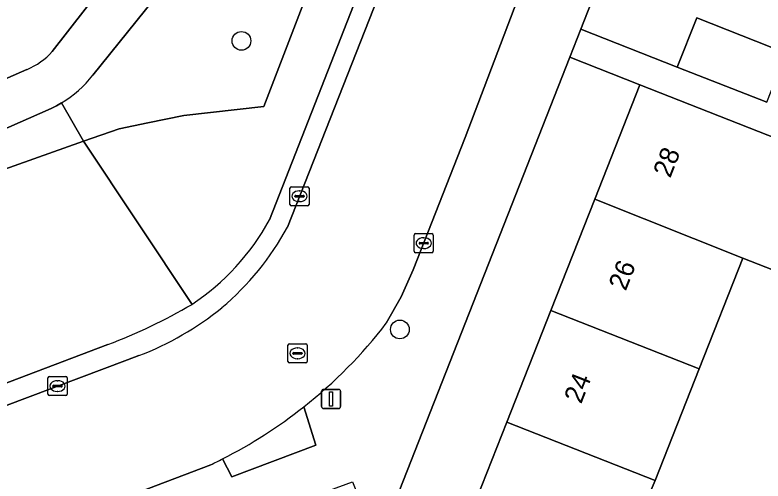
# Model space of a CAD drawing. Extents: x 161248 to 161848, y 384871 to 385383.
# Drawn here: x 161580.03 to 161619.11, y 385073.2 to 385097.58 of the extents above; entities that cross this region are included whole.
import ezdxf

# ---------------------------------------------------------------- set-up
doc = ezdxf.new("R2010")
doc.units = 0
for name, color, linetype in [('IMGEO_Boom', 7, 'Continuous'), ('IMGEO_Erf', 7, 'Continuous'), ('IMGEO_Groenvoorziening', 7, 'Continuous'), ('IMGEO_Kolk', 7, 'Continuous'), ('IMGEO_Lichtmast', 7, 'Continuous'), ('IMGEO_Pand', 7, 'Continuous'), ('IMGEO_Pand_nummerreeks', 7, 'Continuous'), ('IMGEO_Rijbaan_lokaal_open', 7, 'Continuous'), ('IMGEO_Rioolput', 7, 'Continuous'), ('IMGEO_Voetpad_halfverhard', 7, 'Continuous'), ('IMGEO_Voetpad_open', 7, 'Continuous')]:
    doc.layers.add(name, color=color, linetype=linetype)

msp = doc.modelspace()

# ---------------------------------------------------------------- linework, layer by layer
at = {"layer": 'IMGEO_Boom'}
for centre in [(161591.863, 385096.226), (161600.139, 385081.128)]:
    msp.add_circle(centre, 0.489, dxfattribs=at)
at = {"layer": 'IMGEO_Erf'}
msp.add_lwpolyline([(161616.549, 385114.582), (161609.588, 385096.835), (161614.636, 385094.855), (161615.65, 385097.431), (161620.326, 385095.589), (161624.77, 385093.838), (161623.756, 385091.263), (161626.377, 385090.292), (161627.391, 385092.868), (161632.074, 385091.023), (161636.5, 385089.247), (161637.964, 385088.681), (161639.51, 385092.589), (161633.583, 385094.893), (161634.689, 385097.731)], dxfattribs=at)
for points in [[(161608.022, 385082.113), (161610.322, 385087.952), (161612.677, 385093.93), (161609.012, 385095.368), (161599.306, 385070.624), (161598.554, 385070.923), (161598.918, 385069.955), (161599.053, 385070.297), (161602.771, 385068.833), (161603.375, 385070.316), (161605.726, 385076.284)], [(161626.99, 385067.908), (161628.56, 385072.404), (161631.405, 385071.41), (161632.453, 385074.14), (161629.619, 385075.21), (161631.269, 385079.579), (161633.123, 385084.488), (161635.956, 385083.418), (161636.375, 385084.451), (161623.722, 385089.58), (161621.352, 385083.563), (161618.055, 385084.861), (161615.77, 385079.061), (161613.474, 385073.232), (161613.278, 385072.734), (161616.802, 385071.346), (161613.971, 385064.16), (161616.133, 385063.308), (161618.953, 385062.198), (161621.771, 385061.087), (161624.266, 385060.105), (161625.428, 385063.434)]]:
    msp.add_lwpolyline(points, close=True, dxfattribs=at)
at = {"layer": 'IMGEO_Groenvoorziening'}
for points in [[(161607.137, 385128.587), (161606.589, 385128.816), (161606.365, 385128.703), (161606.809, 385128.523), (161603.234, 385119.379), (161593.031, 385092.784), (161588.859, 385092.329), (161586.979, 385091.94), (161585.473, 385091.629), (161583.611, 385090.971), (161589.28, 385082.44)], [(161593.334, 385086.858), (161605.683, 385118.425), (161603.426, 385119.304), (161607.137, 385128.587)], [(161582.461, 385092.975), (161583.611, 385090.971), (161585.473, 385091.629), (161586.979, 385091.94), (161588.859, 385092.329), (161593.031, 385092.784), (161603.234, 385119.379)], [(161581.098, 385117.749), (161575.806, 385115.485), (161566.198, 385111.375), (161574.358, 385091.965), (161580.659, 385094.734)], [(161581.98, 385095.661), (161585.423, 385100.121)], [(161587.278, 385098.4), (161584.101, 385094.43)], [(161589.28, 385082.44), (161583.611, 385090.971), (161578.405, 385089.13), (161576.826, 385088.455), (161555.221, 385080.061), (161546.898, 385076.445), (161519.439, 385064.08), (161519.074, 385063.916), (161512.396, 385060.909), (161515.187, 385054.666), (161520.946, 385056.425), (161531.74, 385060.145), (161584.888, 385080.338)]]:
    msp.add_lwpolyline(points, dxfattribs=at)
msp.add_lwpolyline([(161546.898, 385076.445), (161555.221, 385080.061), (161576.826, 385088.455), (161578.405, 385089.13), (161583.611, 385090.971), (161582.461, 385092.975), (161582.198, 385092.828), (161581.929, 385092.695), (161530.726, 385070.086), (161528.198, 385068.97), (161526.333, 385068.119), (161519.737, 385065.162), (161517.388, 385070.417), (161517.114, 385071.036), (161516.497, 385070.729), (161518.098, 385067.11), (161519.266, 385064.472), (161519.439, 385064.08)], close=True, dxfattribs=at)
for centre, radius, start, end in [((161579.214, 385098.198), 3.754, 292.6453, 317.4725), ((161579.463, 385098.006), 5.856, 300.7904, 322.3681), ((161582.222, 385092.985), 12.689, 303.794, 331.1264), ((161574.168, 385108.377), 30.018, 290.9237, 300.2276)]:
    msp.add_arc(centre, radius, start, end, dxfattribs=at)
at = {"layer": 'IMGEO_Kolk'}
for p, q in [((161594.471, 385088.597), (161595.323, 385088.597)), ((161594.396, 385087.671), (161594.396, 385088.523)), ((161594.698, 385088.14), (161595.096, 385088.14)), ((161594.884, 385088.377), (161594.909, 385088.377)), ((161595.397, 385088.523), (161595.397, 385087.671)), ((161594.655, 385088.091), (161594.655, 385088.103)), ((161595.093, 385088.054), (161594.695, 385088.054)), ((161594.907, 385087.817), (161594.882, 385087.817)), ((161595.139, 385088.103), (161595.139, 385088.091)), ((161595.323, 385087.597), (161594.471, 385087.597)), ((161600.886, 385085.217), (161600.886, 385086.069)), ((161600.961, 385086.143), (161601.813, 385086.143)), ((161601.374, 385085.923), (161601.399, 385085.923)), ((161601.887, 385086.069), (161601.887, 385085.217)), ((161601.145, 385085.637), (161601.145, 385085.649)), ((161601.583, 385085.6), (161601.185, 385085.6)), ((161601.188, 385085.686), (161601.586, 385085.686)), ((161601.629, 385085.649), (161601.629, 385085.637)), ((161601.813, 385085.143), (161600.961, 385085.143)), ((161601.397, 385085.363), (161601.372, 385085.363)), ((161581.753, 385077.742), (161581.753, 385078.594)), ((161581.828, 385078.668), (161582.68, 385078.668)), ((161582.241, 385078.448), (161582.266, 385078.448)), ((161582.754, 385078.594), (161582.754, 385077.742)), ((161582.012, 385078.162), (161582.012, 385078.174)), ((161582.45, 385078.125), (161582.052, 385078.125)), ((161582.055, 385078.211), (161582.453, 385078.211)), ((161582.496, 385078.174), (161582.496, 385078.162)), ((161582.68, 385077.668), (161581.828, 385077.668)), ((161582.264, 385077.888), (161582.239, 385077.888))]:
    msp.add_line(p, q, dxfattribs=at)
for points in [[(161594.471, 385088.597), (161595.323, 385088.597)], [(161594.396, 385087.671), (161594.396, 385088.523)], [(161595.397, 385088.523), (161595.397, 385087.671)], [(161595.323, 385087.597), (161594.471, 385087.597)], [(161600.886, 385085.217), (161600.886, 385086.069)], [(161600.961, 385086.143), (161601.813, 385086.143)], [(161601.887, 385086.069), (161601.887, 385085.217)], [(161601.813, 385085.143), (161600.961, 385085.143)], [(161581.753, 385077.742), (161581.753, 385078.594)], [(161581.828, 385078.668), (161582.68, 385078.668)], [(161582.754, 385078.594), (161582.754, 385077.742)], [(161582.68, 385077.668), (161581.828, 385077.668)]]:
    msp.add_lwpolyline(points, dxfattribs=at)
for centre, radius, start, end in [((161594.473, 385088.521), 0.0765, 91.552, 178.448), ((161594.473, 385088.521), 0.0765, 91.552, 178.448), ((161595.321, 385088.521), 0.0765, 1.552, 88.448), ((161595.321, 385088.521), 0.0765, 1.552, 88.448), ((161594.695, 385088.1), 0.0403, 85.8775, 175.7526), ((161595.1, 385088.102), 0.0386, 1.7309, 96.639), ((161594.692, 385088.09), 0.0366, 178.938, 274.7102), ((161595.096, 385088.097), 0.043, 264.8664, 352.4533), ((161594.473, 385087.673), 0.0765, 181.552, 268.448), ((161594.473, 385087.673), 0.0765, 181.552, 268.448), ((161595.321, 385087.673), 0.0765, 271.552, 358.448), ((161595.321, 385087.673), 0.0765, 271.552, 358.448), ((161600.963, 385086.067), 0.0765, 91.552, 178.448), ((161600.963, 385086.067), 0.0765, 91.552, 178.448), ((161601.811, 385086.067), 0.0765, 1.552, 88.448), ((161601.811, 385086.067), 0.0765, 1.552, 88.448), ((161601.185, 385085.646), 0.0403, 85.8775, 175.7526), ((161601.182, 385085.636), 0.0366, 178.938, 274.7102), ((161601.586, 385085.643), 0.043, 264.8664, 352.4533), ((161601.59, 385085.648), 0.0386, 1.7309, 96.639), ((161600.963, 385085.219), 0.0765, 181.552, 268.448), ((161600.963, 385085.219), 0.0765, 181.552, 268.448), ((161601.811, 385085.219), 0.0765, 271.552, 358.448), ((161601.811, 385085.219), 0.0765, 271.552, 358.448), ((161581.83, 385078.592), 0.0765, 91.552, 178.448), ((161581.83, 385078.592), 0.0765, 91.552, 178.448), ((161582.678, 385078.592), 0.0765, 1.552, 88.448), ((161582.678, 385078.592), 0.0765, 1.552, 88.448), ((161582.052, 385078.171), 0.0403, 85.8775, 175.7526), ((161582.049, 385078.161), 0.0366, 178.938, 274.7102), ((161582.453, 385078.168), 0.043, 264.8664, 352.4533), ((161582.457, 385078.173), 0.0386, 1.7309, 96.639), ((161581.83, 385077.744), 0.0765, 181.552, 268.448), ((161581.83, 385077.744), 0.0765, 181.552, 268.448), ((161582.678, 385077.744), 0.0765, 271.552, 358.448), ((161582.678, 385077.744), 0.0765, 271.552, 358.448)]:
    msp.add_arc(centre, radius, start, end, dxfattribs=at)
for centre, major_axis, ratio, start_param, end_param in [((161594.883, 385088.097), (-0.387, 0.002), 0.722429, 4.712389, 7.853982), ((161594.908, 385088.097), (-0.39, 0.002), 0.717154, 1.570796, 4.712389), ((161601.373, 385085.643), (-0.387, 0.002), 0.722429, 4.712389, 7.853982), ((161601.398, 385085.643), (-0.39, 0.002), 0.717154, 1.570796, 4.712389), ((161582.24, 385078.168), (-0.387, 0.002), 0.722429, 4.712389, 7.853982), ((161582.265, 385078.168), (-0.39, 0.002), 0.717154, 1.570796, 4.712389)]:
    msp.add_ellipse(centre, major_axis=major_axis, ratio=ratio, start_param=start_param, end_param=end_param, dxfattribs=at)
at = {"layer": 'IMGEO_Lichtmast'}
for p, q in [((161596.149, 385077.994), (161596.939, 385077.994)), ((161596.939, 385077.994), (161596.149, 385077.994)), ((161596.049, 385077.094), (161596.049, 385077.894)), ((161596.049, 385077.894), (161596.049, 385077.094)), ((161597.039, 385077.894), (161597.039, 385077.094)), ((161597.039, 385077.094), (161597.039, 385077.894)), ((161596.939, 385076.994), (161596.149, 385076.994)), ((161596.149, 385076.994), (161596.939, 385076.994))]:
    msp.add_line(p, q, dxfattribs=at)
msp.add_lwpolyline([(161596.469, 385077.869), (161596.619, 385077.869), (161596.619, 385077.119), (161596.469, 385077.119), (161596.469, 385077.869)], dxfattribs=at)
for centre, start, end in [((161596.149, 385077.894), 90, 180), ((161596.149, 385077.894), 90, 180), ((161596.939, 385077.894), 0, 90), ((161596.939, 385077.894), 360, 90), ((161596.149, 385077.094), 180, 270), ((161596.149, 385077.094), 180, 270), ((161596.939, 385077.094), 270, 0), ((161596.939, 385077.094), 270, 0)]:
    msp.add_arc(centre, 0.1, start, end, dxfattribs=at)
at = {"layer": 'IMGEO_Pand'}
for points in [[(161620.326, 385095.589), (161615.65, 385097.431), (161614.636, 385094.855), (161619.318, 385093.011)], [(161618.055, 385084.861), (161621.352, 385083.563), (161623.722, 385089.58), (161620.425, 385090.878), (161617.33, 385092.097), (161612.677, 385093.93), (161610.322, 385087.952)], [(161615.77, 385079.061), (161618.055, 385084.861), (161610.322, 385087.952), (161608.022, 385082.113)], [(161608.022, 385082.113), (161605.726, 385076.284), (161613.474, 385073.232), (161615.77, 385079.061)], [(161613.474, 385073.232), (161605.726, 385076.284), (161603.375, 385070.316), (161608.353, 385068.355), (161607.677, 385066.639), (161610.496, 385065.529), (161613.314, 385064.419), (161613.971, 385064.16), (161616.802, 385071.346), (161613.278, 385072.734)]]:
    msp.add_lwpolyline(points, close=True, dxfattribs=at)
at = {"layer": 'IMGEO_Rijbaan_lokaal_open'}
for points in [[(161617.068, 385122.566), (161621.309, 385131.792), (161621.125, 385132.329), (161620.99, 385132.881), (161620.905, 385133.442), (161620.87, 385134.008), (161620.886, 385134.576), (161620.952, 385135.14), (161621.069, 385135.695), (161621.643, 385137.167), (161615.139, 385139.701), (161614.984, 385139.765), (161614.55, 385138.633), (161612.455, 385133.276), (161609.658, 385126.137), (161608.098, 385122.102), (161601.214, 385104.169), (161594.264, 385086.477)], [(161599.431, 385081.45), (161600.202, 385082.833), (161600.836, 385084.252), (161603.558, 385091.164), (161606.772, 385099.678), (161610.967, 385110.567), (161613.044, 385115.957), (161614.264, 385119.122)], [(161586.502, 385079.759), (161585.906, 385079.534), (161529.392, 385058.239), (161520.264, 385055.172), (161506.266, 385050.857), (161508.319, 385044.433), (161516.58, 385046.703), (161521.95, 385048.386), (161525.446, 385049.549), (161527.874, 385050.388), (161535.71, 385053.309), (161590.259, 385074.054)]]:
    msp.add_lwpolyline(points, dxfattribs=at)
for centre, radius, start, end in [((161581.442, 385093.42), 14.581, 310.1158, 331.5654), ((161580.911, 385094.414), 15.686, 290.8831, 309.2593), ((161579.399, 385096.896), 25.296, 308.4134, 322.3647), ((161579.443, 385096.859), 25.239, 296.9354, 308.3874), ((161580.101, 385095.449), 23.684, 295.3978, 297.0618)]:
    msp.add_arc(centre, radius, start, end, dxfattribs=at)
at = {"layer": 'IMGEO_Rioolput'}
for p, q in [((161594.368, 385080.38), (161595.22, 385080.38)), ((161594.293, 385079.454), (161594.293, 385080.306)), ((161594.781, 385080.16), (161594.806, 385080.16)), ((161595.294, 385080.306), (161595.294, 385079.454)), ((161594.552, 385079.874), (161594.552, 385079.886)), ((161594.99, 385079.837), (161594.592, 385079.837)), ((161594.595, 385079.923), (161594.993, 385079.923)), ((161594.804, 385079.6), (161594.779, 385079.6)), ((161595.036, 385079.886), (161595.036, 385079.874)), ((161595.22, 385079.38), (161594.368, 385079.38))]:
    msp.add_line(p, q, dxfattribs=at)
for points in [[(161594.368, 385080.38), (161595.22, 385080.38)], [(161594.293, 385079.454), (161594.293, 385080.306)], [(161595.294, 385080.306), (161595.294, 385079.454)], [(161595.22, 385079.38), (161594.368, 385079.38)]]:
    msp.add_lwpolyline(points, dxfattribs=at)
for centre, radius, start, end in [((161594.37, 385080.304), 0.0765, 91.552, 178.448), ((161594.37, 385080.304), 0.0765, 91.552, 178.448), ((161595.218, 385080.304), 0.0765, 1.552, 88.448), ((161595.218, 385080.304), 0.0765, 1.552, 88.448), ((161594.592, 385079.883), 0.0403, 85.8775, 175.7526), ((161594.589, 385079.873), 0.0366, 178.938, 274.7102), ((161594.993, 385079.88), 0.043, 264.8664, 352.4533), ((161594.997, 385079.885), 0.0386, 1.7309, 96.639), ((161594.37, 385079.456), 0.0765, 181.552, 268.448), ((161594.37, 385079.456), 0.0765, 181.552, 268.448), ((161595.218, 385079.456), 0.0765, 271.552, 358.448), ((161595.218, 385079.456), 0.0765, 271.552, 358.448)]:
    msp.add_arc(centre, radius, start, end, dxfattribs=at)
for centre, major_axis, ratio, start_param, end_param in [((161594.78, 385079.88), (-0.387, 0.002), 0.722429, 4.712389, 7.853982), ((161594.805, 385079.88), (-0.39, 0.002), 0.717154, 1.570796, 4.712389)]:
    msp.add_ellipse(centre, major_axis=major_axis, ratio=ratio, start_param=start_param, end_param=end_param, dxfattribs=at)
at = {"layer": 'IMGEO_Voetpad_halfverhard'}
for points in [[(161585.423, 385100.121), (161581.98, 385095.661)], [(161584.101, 385094.43), (161587.278, 385098.4)], [(161580.659, 385094.734), (161574.358, 385091.965)], [(161530.726, 385070.086), (161581.929, 385092.695), (161582.198, 385092.828), (161582.461, 385092.975)]]:
    msp.add_lwpolyline(points, dxfattribs=at)
for centre, radius, start, end in [((161579.214, 385098.198), 3.754, 292.6453, 317.4725), ((161579.463, 385098.006), 5.856, 300.7904, 322.3681)]:
    msp.add_arc(centre, radius, start, end, dxfattribs=at)
at = {"layer": 'IMGEO_Voetpad_open'}
for points in [[(161645.653, 385220.933), (161617.957, 385150.456), (161614.501, 385141.406), (161614.443, 385141.247), (161612.34, 385142.048), (161608.955, 385133.457), (161608.553, 385133.655), (161606.589, 385128.816), (161607.137, 385128.587), (161603.426, 385119.304), (161605.683, 385118.425), (161593.334, 385086.858)], [(161594.264, 385086.477), (161601.214, 385104.169), (161608.098, 385122.102), (161609.658, 385126.137), (161608.644, 385126.544), (161611.408, 385133.708), (161612.455, 385133.276), (161614.55, 385138.633), (161614.984, 385139.765), (161615.062, 385139.969), (161616.012, 385142.32), (161620.865, 385154.341), (161634.002, 385187.929), (161635.004, 385190.489), (161642.948, 385210.8), (161646.477, 385219.731)], [(161609.012, 385095.368), (161609.588, 385096.835), (161616.549, 385114.582), (161613.044, 385115.957), (161610.967, 385110.567), (161606.772, 385099.678), (161603.558, 385091.164), (161600.836, 385084.252), (161600.202, 385082.833), (161599.431, 385081.45)], [(161619.318, 385093.011), (161614.636, 385094.855), (161609.588, 385096.835), (161609.012, 385095.368), (161612.677, 385093.93), (161617.33, 385092.097), (161620.425, 385090.878)], [(161527.147, 385046.532), (161528.473, 385047.01), (161538.894, 385050.769), (161591.594, 385070.858), (161592.95, 385067.024), (161595.155, 385061.233), (161594.788, 385056.581), (161594.068, 385048.384), (161593.863, 385046.965), (161595.047, 385046.848), (161596.272, 385062.029), (161592.706, 385071.279), (161596.479, 385072.714), (161597.661, 385073.166), (161598.554, 385070.923), (161599.306, 385070.624), (161609.012, 385095.368)], [(161584.888, 385080.338), (161531.74, 385060.145), (161520.946, 385056.425), (161515.187, 385054.666), (161505.845, 385051.813)], [(161506.266, 385050.857), (161520.264, 385055.172), (161529.392, 385058.239), (161585.906, 385079.534), (161586.502, 385079.759)], [(161590.876, 385074.358), (161591.362, 385073.415), (161595.754, 385075.068), (161595.116, 385077.076)], [(161595.116, 385077.076), (161595.754, 385075.068), (161591.362, 385073.415), (161590.876, 385074.358)], [(161590.259, 385074.054), (161535.71, 385053.309), (161527.874, 385050.388), (161525.446, 385049.549), (161525.603, 385049.075), (161522.107, 385047.913), (161521.95, 385048.386), (161516.58, 385046.703)]]:
    msp.add_lwpolyline(points, dxfattribs=at)
for centre, radius, start, end in [((161582.222, 385092.985), 12.689, 303.794, 331.1264), ((161581.442, 385093.42), 14.581, 310.1158, 331.5654), ((161574.168, 385108.377), 30.018, 290.9237, 300.2276), ((161580.911, 385094.414), 15.686, 290.8831, 309.2593), ((161579.399, 385096.896), 25.296, 308.4134, 322.3647), ((161579.443, 385096.859), 25.239, 296.9354, 308.3874), ((161580.101, 385095.449), 23.684, 295.3978, 297.0618)]:
    msp.add_arc(centre, radius, start, end, dxfattribs=at)

# ---------------------------------------------------------------- texts
at = {"layer": 'IMGEO_Pand_nummerreeks'}
for s, p in [('28', (161614.264, 385089.01)), ('26', (161611.938, 385083.104)), ('24', (161609.612, 385077.2))]:
    msp.add_text(s, height=1, rotation=68.4996, dxfattribs=at).set_placement(p)

doc.saveas('drawing.dxf')
